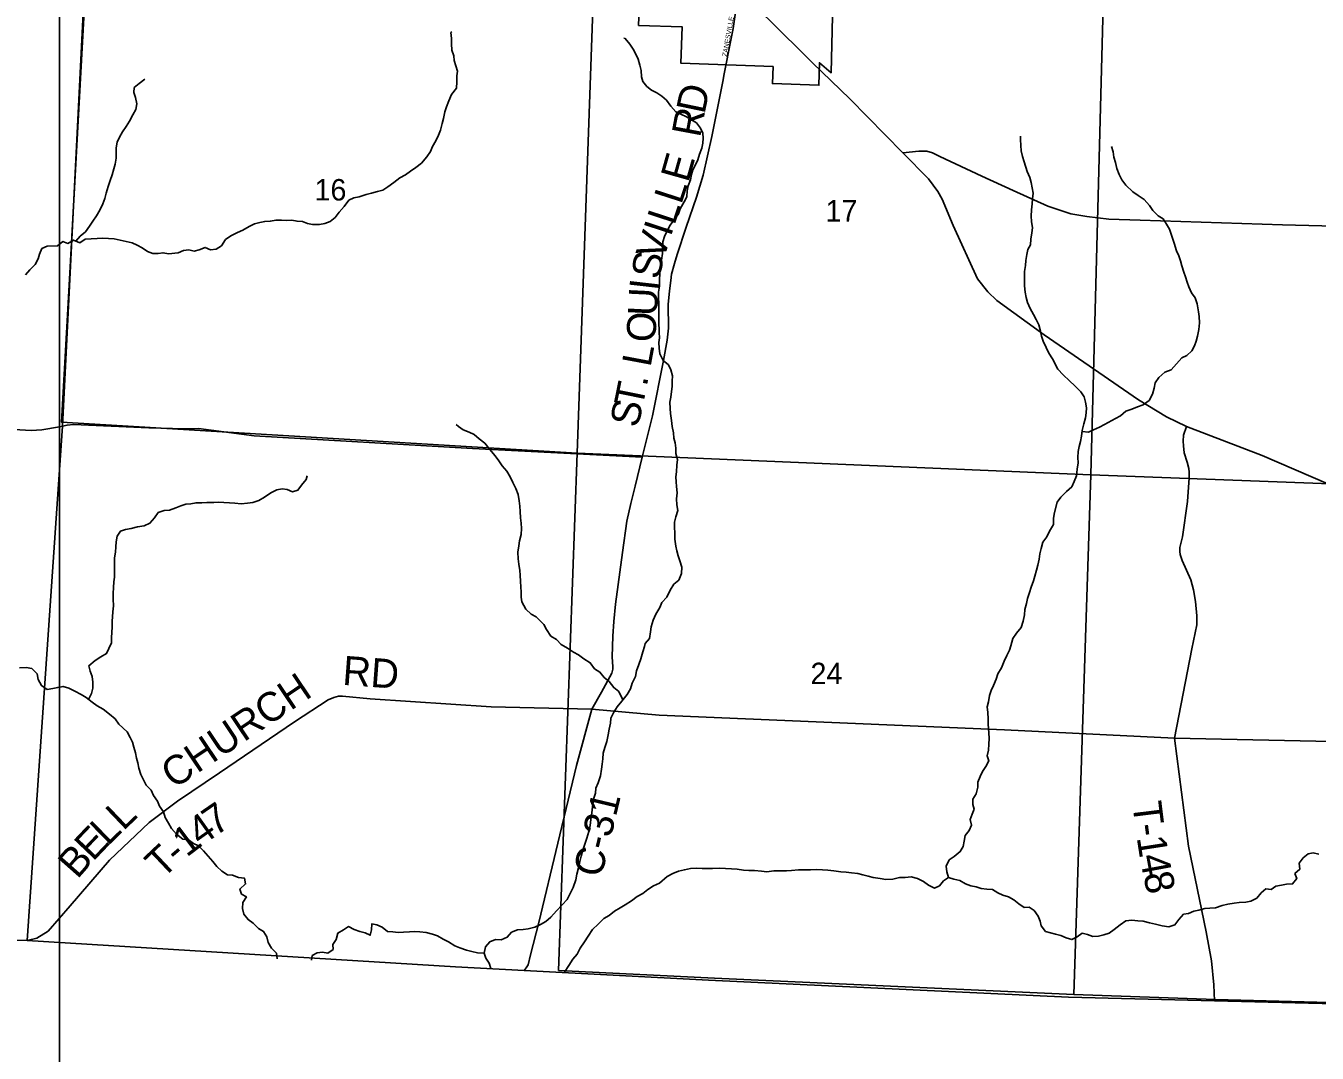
# Model space of a CAD drawing. Extents: x 1759416 to 2214760, y 252598 to 1116833.
# Drawn here: x 2001865 to 2015177, y 815362 to 825950 of the extents above; entities that cross this region are included whole.
import ezdxf

# ---------------------------------------------------------------- set-up
doc = ezdxf.new("R2010")
doc.units = 0
for name, color, linetype in [('GM_X_Adjacent_County', 7, 'Continuous'), ('GM_X_City_Street', 7, 'Continuous'), ('GM_X_City_Street_Text', 7, 'Continuous'), ('GM_X_Corporation', 7, 'Continuous'), ('GM_X_County', 7, 'Continuous'), ('GM_X_County_Road', 7, 'Continuous'), ('GM_X_County_Road_Text', 7, 'Continuous'), ('GM_X_Minor_River', 7, 'Continuous'), ('GM_X_Section', 7, 'Continuous'), ('GM_X_Section_Text', 7, 'Continuous'), ('GM_X_State_Route', 7, 'Continuous'), ('GM_X_Township', 7, 'Continuous'), ('GM_X_Township_Road', 7, 'Continuous'), ('GM_X_Township_Road_Text', 7, 'Continuous'), ('SC_Scratch1', 7, 'Continuous')]:
    doc.layers.add(name, color=color, linetype=linetype)

msp = doc.modelspace()

# ---------------------------------------------------------------- linework, layer by layer
at = {"layer": 'GM_X_Adjacent_County'}
msp.add_lwpolyline([(2032253, 815990), (2029643, 815984), (2029631, 815665), (2029362, 815671), (2028709, 815661), (2023356, 815714), (2021728, 815742), (2020383, 815765), (2017999, 815806), (2014117, 815901), (2012614, 815938), (2008904, 816114), (2007002, 816215), (2006296, 816251), (2001880, 816522), (2001221, 816534)], dxfattribs=at)
at = {"layer": 'GM_X_City_Street'}
msp.add_lwpolyline([(2009075, 825507), (2009123, 825752), (2009157, 825923), (2009197, 826209), (2009214, 826249)], dxfattribs=at)
at = {"layer": 'GM_X_Corporation'}
msp.add_lwpolyline([(2008182, 825955), (2008215, 826845), (2007695, 826865), (2007725, 827418), (2008810, 827387), (2008814, 827664), (2008919, 827573), (2008946, 828066), (2009368, 828046), (2009364, 827946), (2010822, 827914), (2010787, 826329), (2010187, 826342), (2010168, 825466), (2010045, 825570), (2010040, 825338), (2009562, 825355), (2009568, 825530), (2008619, 825564), (2008632, 825939)], close=True, dxfattribs=at)
at = {"layer": 'GM_X_County'}
msp.add_lwpolyline([(2032253, 815990), (2029643, 815984), (2029631, 815665), (2029362, 815671), (2028709, 815661), (2023356, 815714), (2021728, 815742), (2020383, 815765), (2017999, 815806), (2014117, 815901), (2012614, 815938), (2008904, 816114), (2007002, 816215), (2006296, 816251), (2001880, 816522), (2001221, 816534)], dxfattribs=at)
at = {"layer": 'GM_X_County_Road'}
msp.add_lwpolyline([(2007002, 816215), (2007022, 816240), (2007043, 816271), (2007068, 816375), (2007154, 816708), (2007349, 817525), (2007541, 818327), (2007700, 818906), (2007800, 819082), (2007907, 819278), (2007916, 819318), (2007915, 819342), (2007909, 819448), (2007917, 819661), (2007926, 819810), (2007943, 819988), (2008016, 820521), (2008062, 820846), (2008101, 821026), (2008146, 821206), (2008217, 821503), (2008326, 821931), (2008439, 822500), (2008476, 822709), (2008489, 822835), (2008488, 823078), (2008501, 823218), (2008515, 823324), (2008522, 823392), (2008552, 823501), (2008579, 823593), (2008672, 823875), (2008778, 824183), (2008846, 824410), (2008936, 824810), (2009053, 825395), (2009061, 825437), (2009075, 825507)], dxfattribs=at)
at = {"layer": 'GM_X_Minor_River'}
for points in [[(2003437, 823612), (2003489, 823636), (2003545, 823640), (2003599, 823628), (2003653, 823642), (2003715, 823666), (2003770, 823642), (2003828, 823650), (2003884, 823683), (2003925, 823747), (2003979, 823787), (2004047, 823821), (2004103, 823845), (2004169, 823883), (2004223, 823908), (2004279, 823922), (2004329, 823934), (2004385, 823936), (2004445, 823948), (2004502, 823946), (2004552, 823944), (2004606, 823946), (2004662, 823936), (2004718, 823932), (2004770, 823914), (2004822, 823902), (2004894, 823904), (2004948, 823914), (2005002, 823934), (2005054, 823974), (2005096, 824031), (2005146, 824089), (2005196, 824153), (2005248, 824179), (2005302, 824189), (2005374, 824211), (2005430, 824226), (2005492, 824244), (2005544, 824258), (2005598, 824292), (2005658, 824336), (2005722, 824382), (2005778, 824416), (2005830, 824454), (2005886, 824491), (2005944, 824535), (2005998, 824599), (2006037, 824655), (2006057, 824707), (2006093, 824766), (2006119, 824822), (2006141, 824876), (2006157, 824944), (2006171, 824996), (2006185, 825064), (2006201, 825117), (2006227, 825177), (2006253, 825241), (2006305, 825307), (2006307, 825373), (2006308, 825434), (2006314, 825484), (2006298, 825538), (2006280, 825592), (2006276, 825642), (2006258, 825698), (2006252, 825764), (2006252, 825821), (2006248, 825881), (2006256, 825887)], [(2008266, 825325), (2008226, 825375), (2008212, 825425), (2008208, 825489), (2008194, 825546), (2008179, 825608), (2008155, 825658), (2008125, 825710), (2008093, 825762), (2008045, 825818), (2008031, 825824)], [(2002382, 823731), (2002426, 823783), (2002479, 823827), (2002521, 823884), (2002556, 823938), (2002594, 823991), (2002629, 824051), (2002658, 824116), (2002680, 824172), (2002695, 824227), (2002714, 824295), (2002734, 824355), (2002755, 824414), (2002774, 824476), (2002788, 824526), (2002797, 824585), (2002796, 824693), (2002807, 824751), (2002831, 824803), (2002862, 824858), (2002900, 824914), (2002933, 824967), (2002970, 825033), (2003000, 825088), (2003011, 825146), (2002996, 825210), (2002980, 825262), (2002981, 825314), (2003035, 825357), (2003092, 825402)], [(2008250, 819585), (2008295, 819636), (2008303, 819706), (2008311, 819756), (2008332, 819826), (2008358, 819887), (2008400, 819955), (2008420, 820005), (2008474, 820061), (2008506, 820135), (2008544, 820194), (2008598, 820238), (2008624, 820304), (2008626, 820370), (2008606, 820436), (2008590, 820488), (2008575, 820538), (2008565, 820589), (2008555, 820661), (2008557, 820717), (2008551, 820785), (2008553, 820835), (2008567, 820889), (2008585, 820954), (2008577, 821014), (2008573, 821076), (2008579, 821138), (2008574, 821202), (2008568, 821252), (2008566, 821303), (2008572, 821353), (2008576, 821421), (2008584, 821481), (2008566, 821543), (2008566, 821599), (2008558, 821651), (2008544, 821702), (2008540, 821756), (2008529, 821822), (2008521, 821884), (2008511, 821956), (2008507, 822006), (2008505, 822071), (2008515, 822123), (2008521, 822181), (2008529, 822233), (2008529, 822289), (2008531, 822343), (2008515, 822403), (2008490, 822456), (2008436, 822502), (2008402, 822570), (2008394, 822628), (2008390, 822686), (2008398, 822736), (2008394, 822790), (2008390, 822911), (2008392, 822961), (2008390, 823023), (2008389, 823085), (2008387, 823149), (2008387, 823205), (2008399, 823266), (2008399, 823328), (2008401, 823402), (2008411, 823466), (2008417, 823536), (2008427, 823603), (2008427, 823671), (2008432, 823725), (2008450, 823779), (2008478, 823839), (2008506, 823895), (2008554, 823960), (2008592, 824014), (2008612, 824064), (2008652, 824136), (2008678, 824188), (2008682, 824251), (2008692, 824301), (2008716, 824363), (2008728, 824417), (2008742, 824467), (2008769, 824519), (2008793, 824570), (2008811, 824626), (2008833, 824688), (2008843, 824740), (2008847, 824794), (2008843, 824844), (2008819, 824896), (2008779, 824949), (2008675, 825013), (2008617, 825039), (2008567, 825063), (2008514, 825123), (2008470, 825183), (2008420, 825225), (2008370, 825261), (2008316, 825287), (2008266, 825325)], [(2012018, 819560), (2012041, 819635), (2012079, 819691), (2012127, 819748), (2012145, 819814), (2012159, 819880), (2012165, 819934), (2012179, 819998), (2012191, 820048), (2012213, 820111), (2012228, 820165), (2012252, 820229), (2012266, 820279), (2012282, 820341), (2012298, 820391), (2012310, 820452), (2012318, 820508), (2012330, 820564), (2012348, 820628), (2012390, 820682), (2012418, 820742), (2012458, 820809), (2012458, 820875), (2012469, 820933), (2012497, 821041), (2012535, 821094), (2012593, 821150), (2012647, 821198), (2012673, 821254), (2012697, 821312), (2012703, 821380), (2012713, 821445), (2012711, 821501), (2012713, 821563), (2012723, 821613), (2012736, 821667), (2012748, 821721), (2012756, 821778), (2012772, 821848), (2012790, 821910), (2012796, 821960), (2012798, 822014), (2012790, 822070), (2012774, 822125), (2012742, 822177), (2012678, 822241), (2012623, 822291), (2012557, 822353), (2012505, 822413), (2012449, 822517), (2012411, 822575), (2012383, 822634), (2012353, 822700), (2012335, 822750), (2012326, 822804), (2012306, 822868), (2012280, 822924), (2012252, 822974), (2012218, 823038), (2012190, 823099), (2012178, 823149), (2012168, 823205), (2012160, 823269), (2012159, 823419), (2012169, 823480), (2012173, 823532), (2012183, 823592), (2012195, 823644), (2012221, 823694), (2012225, 823750), (2012235, 823817), (2012243, 823867), (2012231, 823935), (2012227, 823987), (2012232, 824053), (2012238, 824115), (2012244, 824166), (2012248, 824224), (2012240, 824280), (2012228, 824334), (2012214, 824388), (2012188, 824450), (2012156, 824550), (2012140, 824603), (2012127, 824661), (2012123, 824717), (2012119, 824777), (2012119, 824813)], [(2012755, 821768), (2012820, 821762), (2012872, 821788), (2012932, 821814), (2012986, 821842), (2013098, 821902), (2013150, 821930), (2013206, 821977), (2013268, 821999), (2013324, 822023), (2013384, 822045), (2013444, 822087), (2013480, 822155), (2013496, 822215), (2013506, 822270), (2013546, 822324), (2013606, 822380), (2013672, 822406), (2013726, 822468), (2013780, 822527), (2013834, 822553), (2013886, 822599), (2013914, 822651), (2013930, 822701), (2013944, 822751), (2013956, 822821), (2013963, 822890), (2013961, 822954), (2013955, 823004), (2013941, 823086), (2013919, 823148), (2013883, 823198), (2013855, 823259), (2013835, 823309), (2013819, 823363), (2013803, 823413), (2013780, 823475), (2013768, 823527), (2013752, 823581), (2013728, 823631), (2013704, 823710), (2013678, 823784), (2013656, 823854), (2013624, 823906), (2013590, 823960), (2013539, 823992), (2013483, 824046), (2013449, 824098), (2013395, 824161), (2013333, 824203), (2013277, 824241), (2013203, 824307), (2013163, 824363), (2013135, 824419), (2013112, 824481), (2013098, 824543), (2013080, 824595), (2013074, 824652), (2013058, 824706)], [(2001862, 823384), (2001908, 823436), (2001961, 823489), (2001994, 823548), (2002006, 823598), (2002031, 823654), (2002087, 823681), (2002193, 823682), (2002246, 823727), (2002299, 823707), (2002358, 823742), (2002423, 823712), (2002478, 823751), (2002538, 823756), (2002600, 823758), (2002652, 823761), (2002718, 823760), (2002776, 823754), (2002900, 823727), (2002960, 823712), (2003013, 823688), (2003065, 823661), (2003121, 823625), (2003173, 823602), (2003229, 823602), (2003281, 823611), (2003335, 823601), (2003437, 823612)], [(2007383, 819573), (2007336, 819625), (2007278, 819661), (2007232, 819727), (2007204, 819779), (2007126, 819859), (2007073, 819885), (2007019, 819939), (2006979, 820012), (2006971, 820062), (2006973, 820114), (2006967, 820168), (2006963, 820222), (2006961, 820288), (2006959, 820338), (2006947, 820401), (2006941, 820457), (2006938, 820527), (2006948, 820591), (2006954, 820641), (2006970, 820709), (2006976, 820770), (2006970, 820826), (2006966, 820880), (2006960, 820944), (2006958, 821000), (2006952, 821054), (2006939, 821121), (2006917, 821181), (2006887, 821243), (2006857, 821301), (2006823, 821361), (2006775, 821415), (2006741, 821467), (2006705, 821517), (2006649, 821584), (2006598, 821648), (2006540, 821694), (2006488, 821738), (2006436, 821762), (2006374, 821786), (2006324, 821822), (2006300, 821842)], [(2003411, 820983), (2003463, 821003), (2003515, 821021), (2003565, 821023), (2003621, 821035), (2003679, 821035), (2003731, 821037), (2003802, 821039), (2003856, 821040), (2003906, 821036), (2003964, 821034), (2004020, 821032), (2004086, 821022), (2004150, 821032), (2004206, 821038), (2004266, 821058), (2004326, 821094), (2004390, 821136), (2004452, 821168), (2004508, 821178), (2004560, 821171), (2004614, 821148), (2004670, 821163), (2004708, 821215), (2004754, 821275), (2004766, 821311)], [(2003411, 820983), (2003348, 820959), (2003290, 820956), (2003230, 820933), (2003193, 820879), (2003145, 820826), (2003084, 820798), (2003016, 820787), (2002952, 820770), (2002894, 820758), (2002842, 820743), (2002807, 820690), (2002795, 820632), (2002792, 820580), (2002789, 820524), (2002781, 820468), (2002780, 820403), (2002781, 820341), (2002779, 820269), (2002774, 820219), (2002768, 820163), (2002765, 820098), (2002766, 820040), (2002769, 819972), (2002763, 819910), (2002756, 819812), (2002755, 819757), (2002753, 819699), (2002750, 819645), (2002747, 819589), (2002746, 819582)], [(2002512, 819008), (2002542, 819068), (2002556, 819124), (2002556, 819186), (2002548, 819244), (2002527, 819300), (2002515, 819354), (2002579, 819408), (2002639, 819448), (2002697, 819481), (2002746, 819584)], [(2006659, 816235), (2006643, 816290), (2006607, 816341), (2006590, 816391), (2006604, 816457), (2006648, 816511), (2006706, 816532), (2006766, 816530), (2006828, 816556), (2006872, 816610), (2006932, 816632), (2006992, 816638), (2007044, 816644), (2007114, 816660), (2007172, 816689), (2007224, 816719), (2007276, 816763), (2007336, 816829), (2007394, 816889), (2007444, 816945), (2007472, 816999), (2007508, 817071), (2007534, 817147), (2007546, 817207), (2007561, 817271), (2007575, 817337), (2007591, 817393), (2007607, 817453), (2007625, 817505), (2007647, 817579), (2007669, 817647), (2007683, 817707), (2007691, 817769), (2007699, 817839), (2007708, 817901), (2007718, 817979), (2007736, 818041), (2007742, 818093), (2007764, 818147), (2007790, 818221), (2007798, 818289), (2007806, 818341), (2007814, 818397), (2007816, 818453), (2007834, 818511), (2007855, 818573), (2007867, 818642), (2007877, 818700), (2007891, 818764), (2007895, 818816), (2007925, 818878), (2007961, 818932), (2008009, 818989), (2008063, 819057), (2008097, 819117), (2008117, 819175), (2008150, 819243), (2008162, 819301), (2008186, 819369), (2008204, 819427), (2008226, 819497), (2008242, 819553), (2008250, 819585)], [(2008021, 819005), (2007977, 819090), (2007925, 819130), (2007880, 819192), (2007826, 819234), (2007784, 819290), (2007726, 819324), (2007684, 819385), (2007618, 819425), (2007562, 819469), (2007510, 819495), (2007448, 819535), (2007383, 819573), (2007385, 819573)], [(2011376, 817172), (2011360, 817232), (2011351, 817290), (2011385, 817354), (2011435, 817388), (2011497, 817440), (2011527, 817492), (2011539, 817548), (2011549, 817604), (2011591, 817658), (2011613, 817712), (2011601, 817770), (2011621, 817824), (2011641, 817876), (2011628, 817926), (2011626, 817980), (2011662, 818036), (2011678, 818102), (2011680, 818156), (2011702, 818212), (2011728, 818264), (2011760, 818318), (2011792, 818374), (2011776, 818428), (2011790, 818484), (2011792, 818546), (2011795, 818606), (2011793, 818662), (2011785, 818754), (2011787, 818808), (2011783, 818872), (2011775, 818932), (2011789, 818984), (2011799, 819048), (2011815, 819100), (2011841, 819152), (2011868, 819216), (2011884, 819272), (2011924, 819334), (2011950, 819402), (2011978, 819462), (2012004, 819514), (2012018, 819560)], [(2003419, 817619), (2003368, 817677), (2003336, 817733), (2003301, 817790), (2003283, 817848), (2003243, 817908), (2003221, 817958), (2003181, 818018), (2003156, 818072), (2003106, 818125), (2003052, 818233), (2003031, 818299), (2003019, 818353), (2003005, 818403), (2002995, 818457), (2002979, 818515), (2002964, 818566), (2002940, 818616), (2002910, 818672), (2002824, 818754), (2002785, 818806), (2002729, 818857), (2002661, 818909), (2002601, 818941), (2002549, 818981), (2002488, 819026), (2002436, 819058), (2002370, 819094), (2002310, 819124), (2002250, 819141), (2002194, 819131), (2002143, 819119), (2002085, 819111), (2002027, 819151), (2001993, 819212), (2001981, 819270), (2001927, 819326), (2001870, 819336), (2001800, 819334)], [(2004456, 816335), (2004449, 816392), (2004397, 816444), (2004363, 816502), (2004349, 816560), (2004317, 816616), (2004263, 816646), (2004209, 816703), (2004157, 816739), (2004111, 816793), (2004098, 816853), (2004104, 816913), (2004140, 816973), (2004088, 817001), (2004070, 817053), (2004130, 817107), (2004120, 817165), (2004056, 817173), (2003996, 817196), (2003944, 817200), (2003886, 817238), (2003834, 817286), (2003793, 817336), (2003745, 817392), (2003697, 817446), (2003647, 817499), (2003595, 817523), (2003539, 817565), (2003483, 817569), (2003419, 817619)], [(2015195, 817413), (2015137, 817425), (2015085, 817415), (2015031, 817375), (2014991, 817319), (2014997, 817257), (2014947, 817213), (2014966, 817163), (2014924, 817107), (2014862, 817103), (2014808, 817093), (2014752, 817082), (2014702, 817048), (2014648, 817054), (2014598, 817014), (2014554, 816960), (2014494, 816930), (2014440, 816918), (2014374, 816916), (2014322, 816908), (2014256, 816897), (2014196, 816883), (2014130, 816861), (2014072, 816857), (2014018, 816853), (2013956, 816837), (2013904, 816827), (2013852, 816801), (2013800, 816794), (2013752, 816740), (2013710, 816686), (2013648, 816664), (2013580, 816674), (2013510, 816692), (2013448, 816706)], [(2013448, 816706), (2013383, 816721), (2013329, 816727), (2013267, 816731), (2013205, 816725), (2013145, 816683), (2013085, 816635), (2013034, 816597), (2012978, 816581), (2012922, 816569), (2012863, 816564), (2012809, 816586), (2012753, 816600), (2012703, 816560), (2012649, 816532), (2012591, 816550), (2012535, 816574), (2012481, 816589), (2012429, 816601), (2012377, 816617), (2012331, 816673), (2012321, 816723), (2012301, 816773), (2012261, 816831), (2012209, 816865), (2012155, 816862), (2012101, 816900), (2012050, 816942), (2011996, 816972), (2011936, 816990), (2011884, 817016), (2011830, 817047), (2011772, 817051), (2011714, 817059), (2011660, 817075), (2011606, 817087), (2011552, 817107), (2011494, 817143), (2011432, 817156), (2011376, 817172), (2011324, 817138), (2011282, 817086), (2011232, 817064), (2011170, 817094), (2011118, 817130), (2011056, 817163), (2010991, 817179), (2010929, 817173), (2010873, 817171), (2010801, 817155), (2010731, 817153), (2010673, 817161), (2010601, 817174), (2010549, 817186), (2010495, 817200), (2010443, 817214), (2010377, 817222), (2010321, 817228), (2010265, 817230), (2010193, 817241), (2010133, 817249), (2010077, 817251), (2010019, 817255), (2009955, 817253), (2009883, 817253), (2009829, 817250), (2009757, 817246), (2009705, 817240), (2009577, 817240), (2009505, 817232), (2009449, 817236), (2009378, 817245), (2009318, 817245), (2009264, 817249), (2009198, 817259), (2009140, 817263), (2009078, 817265), (2009016, 817270), (2008944, 817264), (2008890, 817266), (2008838, 817264), (2008780, 817270), (2008716, 817264), (2008654, 817252), (2008594, 817237), (2008534, 817213), (2008478, 817183), (2008396, 817115), (2008334, 817085), (2008278, 817049), (2008226, 817007), (2008168, 816977), (2008110, 816933), (2008044, 816890), (2007992, 816860), (2007934, 816826), (2007879, 816780), (2007825, 816750), (2007765, 816692), (2007707, 816638), (2007661, 816568)], [(2006590, 816391), (2006520, 816397), (2006462, 816411), (2006408, 816423), (2006340, 816449), (2006286, 816469), (2006224, 816510), (2006166, 816538), (2006110, 816572), (2006056, 816588), (2005992, 816604), (2005928, 816614), (2005876, 816617), (2005822, 816613), (2005760, 816609), (2005702, 816607), (2005650, 816611), (2005594, 816615), (2005537, 816661), (2005485, 816686), (2005431, 816694), (2005429, 816632), (2005416, 816578), (2005365, 816602), (2005309, 816616), (2005251, 816636), (2005191, 816666), (2005141, 816634), (2005083, 816600), (2005065, 816534), (2005030, 816482), (2005034, 816432), (2004978, 816394), (2004922, 816403), (2004868, 816395), (2004816, 816367), (2004811, 816319)], [(2007661, 816568), (2007623, 816510), (2007581, 816444), (2007549, 816382), (2007503, 816330), (2007463, 816264), (2007418, 816195)]]:
    msp.add_lwpolyline(points, dxfattribs=at)
at = {"layer": 'GM_X_Section'}
for points in [[(2007737, 826899), (2007548, 821545), (2002234, 821865), (2002311, 823276), (2002497, 826665), (2002518, 827046)], [(2007737, 826899), (2012983, 826682), (2012844, 821324), (2007548, 821545)], [(2012983, 826682), (2018229, 826517), (2018148, 821124), (2012844, 821324)], [(2012844, 821324), (2012669, 815968), (2008963, 816134), (2007357, 816215), (2007548, 821545)], [(2018148, 821124), (2018041, 815811), (2014129, 815914), (2012669, 815968), (2012844, 821324)]]:
    msp.add_lwpolyline(points, close=True, dxfattribs=at)
at = {"layer": 'GM_X_State_Route'}
for points in [[(2009965, 825579), (2009526, 826014), (2009398, 826133), (2009354, 826169), (2009326, 826190), (2009284, 826215), (2009214, 826249), (2009208, 826311), (2009206, 826350)], [(2015286, 821231), (2014609, 821521), (2013829, 821822), (2013625, 821920), (2013336, 822096), (2012361, 822765), (2011873, 823118), (2011781, 823210), (2011675, 823343), (2011423, 823892), (2011312, 824162), (2011267, 824244), (2011169, 824372), (2010907, 824640), (2010361, 825199), (2009974, 825570), (2009965, 825579)]]:
    msp.add_lwpolyline(points, dxfattribs=at)
at = {"layer": 'GM_X_Township'}
for points in [[(2002835, 833038), (2002685, 830067), (2002505, 827048), (2002243, 821823), (2001880, 816522), (2001221, 816534)], [(2017999, 815806), (2014117, 815901), (2012614, 815938), (2008904, 816114), (2007002, 816215), (2006296, 816251), (2001880, 816522), (2002243, 821823), (2002505, 827048), (2002685, 830067), (2002835, 833038)]]:
    msp.add_lwpolyline(points, dxfattribs=at)
at = {"layer": 'GM_X_Township_Road'}
for points in [[(2023465, 823728), (2022690, 823736), (2021250, 823748), (2019715, 823759), (2018185, 823789), (2017560, 823807), (2016309, 823862), (2014821, 823898), (2013353, 823948), (2013029, 823958), (2012803, 823985), (2012637, 824014), (2012401, 824091), (2012043, 824252), (2011719, 824402), (2011286, 824605), (2011210, 824641), (2011152, 824658), (2011070, 824658), (2010907, 824640)], [(2000852, 821842), (2001919, 821780), (2002032, 821787), (2002211, 821817)], [(2002211, 821817), (2002243, 821823), (2002291, 821835), (2002356, 821842), (2003133, 821806), (2003500, 821797), (2003646, 821799), (2004219, 821725), (2006471, 821593), (2008217, 821503)], [(2014117, 815901), (2014110, 816066), (2014088, 816315), (2014034, 816614), (2013850, 817496), (2013706, 818607), (2013886, 819528), (2013938, 819775), (2013937, 819869), (2013922, 820016), (2013902, 820136), (2013875, 820239), (2013784, 820438), (2013764, 820500), (2013762, 820534), (2013762, 820572), (2013787, 820685), (2013839, 821047), (2013856, 821292), (2013856, 821350), (2013855, 821388), (2013835, 821452), (2013807, 821549), (2013800, 821621), (2013796, 821671), (2013798, 821731), (2013829, 821822)], [(2001880, 816522), (2001979, 816548), (2002094, 816620), (2002323, 816880), (2002728, 817350), (2003137, 817738), (2003429, 817958), (2003861, 818250), (2004635, 818778), (2004983, 819003), (2005041, 819028), (2005088, 819041), (2005130, 819042), (2005416, 819014), (2006662, 818931), (2007700, 818906)], [(2007700, 818906), (2008393, 818845), (2011953, 818693), (2013706, 818607), (2015487, 818572), (2018653, 818488), (2021770, 818433), (2023253, 818421)], [(1993053, 816984), (1997718, 816724), (1998869, 816653), (2000194, 816593), (2001221, 816534), (2001880, 816522)]]:
    msp.add_lwpolyline(points, dxfattribs=at)
at = {"layer": 'SC_Scratch1'}
msp.add_line((2002205, 859609), (2002318, 252598), dxfattribs=at)

# ---------------------------------------------------------------- texts
at = {"layer": 'GM_X_City_Street_Text'}
msp.add_text('ZANESVILLE', height=50, rotation=80.2168, dxfattribs=at).set_placement((2009093, 825630))
at = {"layer": 'GM_X_County_Road_Text'}
for s, rotation, p in [('D', 78.2164, (2008861, 825032)), ('R', 79.3817, (2008816, 824791)), ('E', 74.259, (2008694, 824326)), ('L', 72.1317, (2008622, 824101)), ('L', 71.8436, (2008551, 823886)), ('V', 72.6819, (2008435, 823518)), ('I', 71.9032, (2008513, 823769)), ('S', 78.2917, (2008395, 823328)), ('I', 83.5309, (2008383, 823212)), ('U', 87.3091, (2008371, 822954)), ('O', 85.6224, (2008350, 822681)), ('L', 79.4234, (2008304, 822425)), ('T', 78.5518, (2008221, 822004)), ('.', 78.8183, (2008265, 822225)), ('S', 77.1393, (2008174, 821799)), ('C-31', 76.5432, (2007797, 817162))]:
    msp.add_text(s, height=300, rotation=rotation, dxfattribs=at).set_placement(p)
at = {"layer": 'GM_X_Section_Text'}
for s, p in [('16', (2004841, 824150)), ('17', (2010108, 823933)), ('24', (2009954, 819165))]:
    msp.add_text(s, height=221, rotation=0, dxfattribs=at).set_placement(p)
at = {"layer": 'GM_X_Township_Road_Text'}
for s, rotation, p in [('RD', 355.7458, (2005123, 819159)), ('CHURCH', 33.9115, (2003391, 818079)), ('L', 43.7105, (2002869, 817647)), ('7', 34.4399, (2003817, 817592)), ('T', 276.9985, (2013271, 817940)), ('L', 44.2575, (2002709, 817491)), ('4', 35.371, (2003668, 817486)), ('E', 46.4926, (2002557, 817331)), ('1', 36.95, (2003522, 817376)), ('-', 277.5078, (2013299, 817715)), ('B', 48.5859, (2002396, 817148)), ('T', 43.4103, (2003272, 817148)), ('-', 40.5382, (2003432, 817299)), ('1', 278.832, (2013316, 817585)), ('4', 280.5264, (2013346, 817393)), ('8', 282.169, (2013382, 817202))]:
    msp.add_text(s, height=300, rotation=rotation, dxfattribs=at).set_placement(p)

doc.saveas('drawing.dxf')
